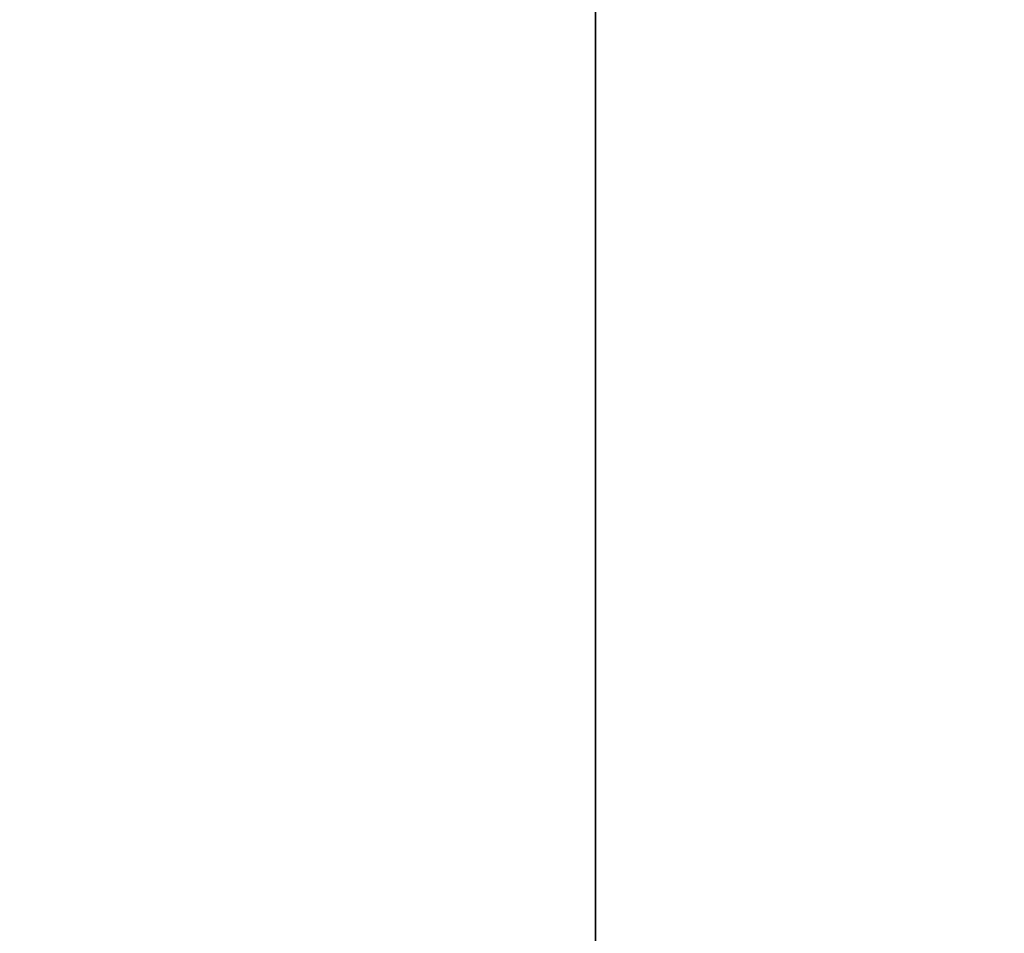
# Model space of a CAD drawing. Header units: millimetres. Extents: x -603 to 3703, y -121 to 193.
# Tile 311 of 656: x 422 to 475, y -2 to 47. Entities that reach past the tile are written whole.
import ezdxf

# ---------------------------------------------------------------- set-up
doc = ezdxf.new("R2010")
doc.units = ezdxf.units.MM
doc.layers.add('151', color=7, linetype='Continuous', true_color=0xffffff)

# ---------------------------------------------------------------- blocks, each defined once
blk = doc.blocks.new('UG_SURFACE_001')
at = {"layer": '151', "color": 252, "linetype": 'Continuous', "lineweight": 35}
for points in [[(603, -18, 2212.25), (603, 174.4, 2212.25), (-603, 174.4, 2212.25), (-603, -18, 2212.25)], [(-453, -18, 2062.25), (-453, 174.4, 2062.25), (453, 174.4, 2062.25), (453, -18, 2062.25)], [(453, -18, 2062.25), (453, 174.4, 2062.25), (453, 174.4, -8.75), (453, -18, -8.75)], [(453, -18, -8.75), (453, 174.4, -8.75), (603, 174.4, -8.75), (603, -18, -8.75)]]:
    blk.add_3dface(points, dxfattribs=at)

msp = doc.modelspace()

# ---------------------------------------------------------------- linework, layer by layer
at = {"layer": '151', "color": 252, "linetype": 'Continuous', "lineweight": 35}
for p, q in [((453, 174.4, 2062.25), (453, -18, 2062.25)), ((453, 174.4, -8.75), (453, -18, -8.75))]:
    msp.add_line(p, q, dxfattribs=at)

# ---------------------------------------------------------------- block references
msp.add_blockref('UG_SURFACE_001', (0, 0), dxfattribs=at)

doc.saveas('drawing.dxf')
